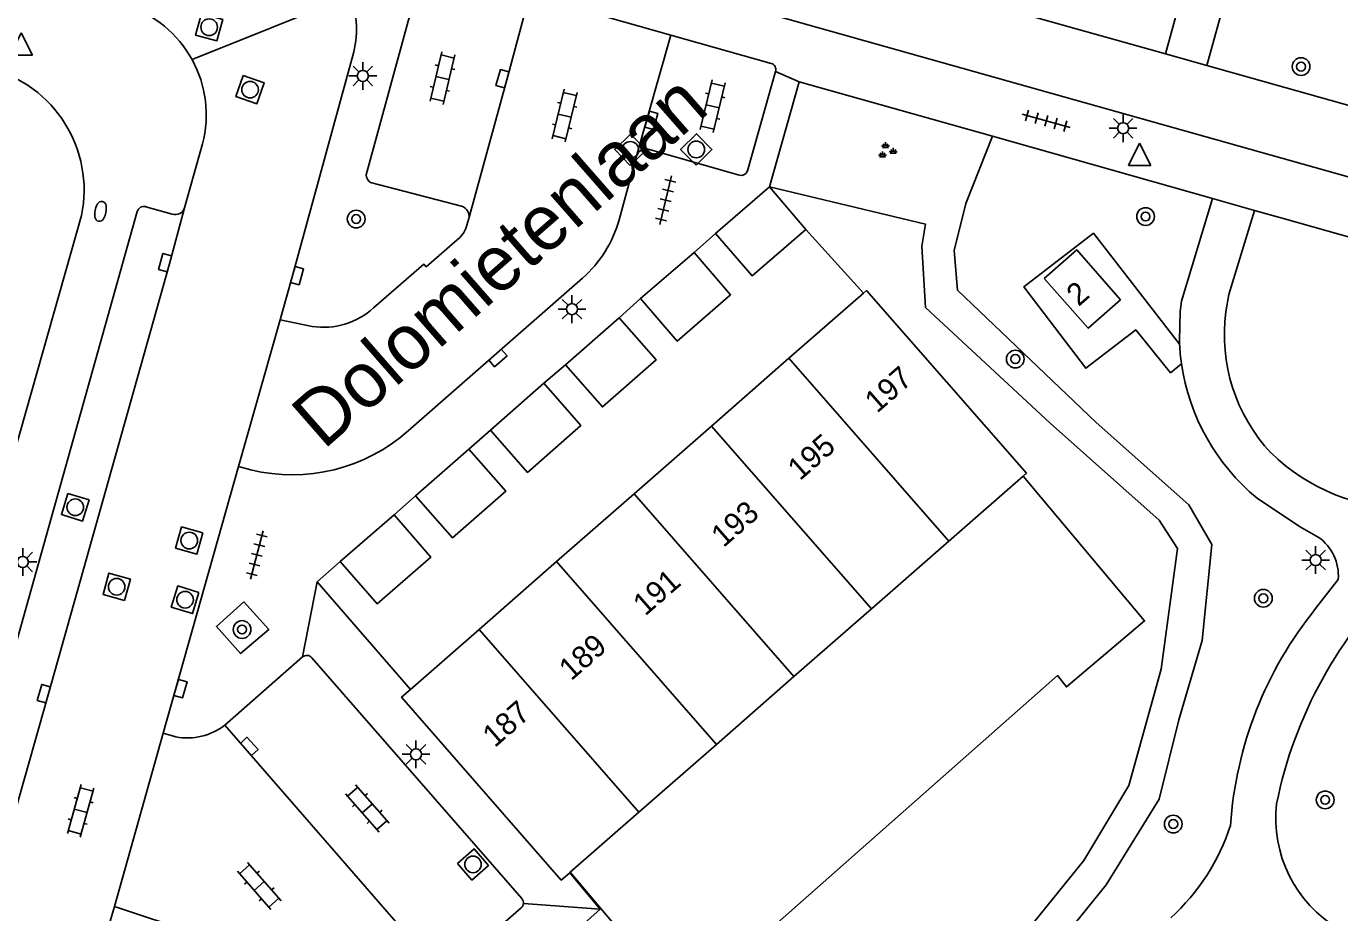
# Model space of a CAD drawing. Extents: x 132994 to 136000, y 393499 to 395512.
# Drawn here: x 134279.1 to 134338.4, y 394516.7 to 394556.7 of the extents above; entities that cross this region are included whole.
import ezdxf

# ---------------------------------------------------------------- set-up
doc = ezdxf.new("R2010")
doc.units = 0
for name, color, linetype in [('gg-afsc-erfafscheiding', 7, 'Continuous'), ('gg-afsc-muur', 7, 'Continuous'), ('gg-anno-huisnummerreeks BGT', 7, 'Continuous'), ('gg-anno-openbare ruimte label', 7, 'Continuous'), ('gg-bbg-bijgebouw', 7, 'Continuous'), ('gg-bbg-hoofdgebouw', 7, 'Continuous'), ('gg-bbg-tussenscheiding', 7, 'Continuous'), ('gg-knt-verharding', 7, 'Continuous'), ('gg-knt-verharding nz', 7, 'Continuous'), ('gt-grn-groengrens', 7, 'Continuous'), ('gt-grn-weggrens', 7, 'Continuous'), ('gt-symb-boom', 7, 'Continuous'), ('gt-symb-brandkraan', 7, 'Continuous'), ('gt-symb-groenvak', 7, 'Continuous'), ('gt-symb-klinker verharding', 7, 'Continuous'), ('gt-symb-kolk', 7, 'Continuous'), ('gt-symb-lichtmast', 7, 'Continuous'), ('gt-symb-rioolschacht', 7, 'Continuous'), ('gt-symb-tegel verharding', 7, 'Continuous'), ('gt-symb-waterafsluiter', 7, 'Continuous')]:
    doc.layers.add(name, color=color, linetype=linetype)

# ---------------------------------------------------------------- blocks, each defined once
blk = doc.blocks.new('gt0-KL1')
at = {"layer": 'gt-symb-klinker verharding'}
for p, q in [((-1.15, 0.3), (1.15, 0.3)), ((-1, -0.3), (-1, 0.3)), ((-0.5, 0.3), (-0.5, 0.45)), ((0, -0.3), (0, 0.3)), ((0.5, 0.3), (0.5, 0.45)), ((1, -0.3), (1, 0.3)), ((-1.15, -0.3), (1.15, -0.3)), ((-0.5, -0.45), (-0.5, -0.3)), ((0.5, -0.45), (0.5, -0.3))]:
    blk.add_line(p, q, dxfattribs=at)
blk = doc.blocks.new('gt0-GRVAK')
at = {"layer": 'gt-symb-groenvak'}
for p, q in [((-0.11, 0.189), (-0.228, 0.24)), ((-0.182, 0.153), (0.088, 0.153)), ((-0.091, 0.211), (-0.156, 0.322)), ((-0.047, 0.214), (-0.047, 0.393)), ((-0.004, 0.211), (0.061, 0.322)), ((0.015, 0.189), (0.133, 0.24)), ((0.262, -0.052), (0.197, 0.059)), ((0.305, -0.049), (0.305, 0.13)), ((0.349, -0.052), (0.414, 0.059)), ((-0.245, -0.228), (-0.363, -0.177)), ((-0.318, -0.264), (-0.047, -0.264)), ((-0.226, -0.206), (-0.291, -0.095)), ((-0.183, -0.203), (-0.183, -0.024)), ((-0.139, -0.206), (-0.074, -0.095)), ((-0.12, -0.228), (-0.002, -0.177)), ((0.243, -0.074), (0.125, -0.023)), ((0.17, -0.11), (0.441, -0.11)), ((0.368, -0.074), (0.486, -0.023))]:
    blk.add_line(p, q, dxfattribs=at)
blk = doc.blocks.new('gt0-TEG1')
at = {"layer": 'gt-symb-tegel verharding'}
for p, q in [((-1.125, 0), (1.125, 0)), ((-0.9, -0.25), (-0.9, 0.25)), ((-0.45, -0.25), (-0.45, 0.25)), ((0, -0.25), (0, 0.25)), ((0.45, -0.25), (0.45, 0.25)), ((0.9, -0.25), (0.9, 0.25))]:
    blk.add_line(p, q, dxfattribs=at)
blk = doc.blocks.new('gt0-KOLK')
at = {"layer": 'gt-symb-kolk'}
blk.add_lwpolyline([(0, 0), (0.375, 0), (0.375, 0.4), (-0.375, 0.4), (-0.375, 0), (0, 0)], dxfattribs=at)
blk = doc.blocks.new('gt0-RS')
at = {"layer": 'gt-symb-rioolschacht'}
blk.add_lwpolyline([(-0.5, -0.5), (0.5, -0.5), (0.5, 0.5), (-0.5, 0.5)], close=True, dxfattribs=at)
blk.add_circle((0, 0), 0.375, dxfattribs=at)
blk = doc.blocks.new('gt0-BOOM')
at = {"layer": 'gt-symb-boom'}
for radius in [0.4, 0.2]:
    blk.add_circle((0, 0), radius, dxfattribs=at)
blk = doc.blocks.new('gt0-LMAST')
at = {"layer": 'gt-symb-lichtmast'}
for p, q in [((-0.005, 0.246), (-0.005, 0.621)), ((-0.182, 0.173), (-0.447, 0.438)), ((0.172, 0.173), (0.437, 0.438)), ((-0.255, -0.004), (-0.63, -0.004)), ((-0.182, -0.181), (-0.447, -0.446)), ((-0.005, -0.254), (-0.005, -0.629)), ((0.437, -0.446), (0.172, -0.181)), ((0.245, -0.004), (0.62, -0.004))]:
    blk.add_line(p, q, dxfattribs=at)
blk.add_circle((-0.005, -0.004), 0.25, dxfattribs=at)
blk = doc.blocks.new('gt0-WAFSL')
at = {"layer": 'gt-symb-waterafsluiter'}
for p, q in [((-0.5, -0.333), (0, 0.667)), ((0, 0.667), (0.5, -0.333)), ((0.5, -0.333), (-0.5, -0.333))]:
    blk.add_line(p, q, dxfattribs=at)
blk = doc.blocks.new('gt0-BR')
at = {"layer": 'gt-symb-brandkraan'}
for centre, radius, start, end in [((-0.244, 0), 0.206, 107.56694, 252.43307), ((0.599, -2.664), 3, 106.89205, 107.56694), ((0, -0.691), 0.938, 73.10799, 106.89205), ((-0.599, -2.664), 3, 72.43309, 73.10799), ((0.244, 0), 0.206, 287.56695, 72.43309), ((0.599, 2.664), 3, 252.43307, 253.10797), ((0, 0.691), 0.938, 253.10797, 286.89206), ((-0.599, 2.664), 3, 286.89206, 287.56695)]:
    blk.add_arc(centre, radius, start, end, dxfattribs=at)

msp = doc.modelspace()

# ---------------------------------------------------------------- linework, layer by layer
at = {"layer": 'gg-afsc-erfafscheiding'}
msp.add_lwpolyline([(134324.083, 394536.42), (134329.561, 394529.889), (134326.039, 394526.912), (134325.634, 394527.417), (134308.752, 394512.499), (134303.66, 394518.55)], dxfattribs=at)
at = {"layer": 'gg-afsc-muur'}
for p, q in [((134316.889, 394544.68), (134314.29, 394547.55)), ((134296.454, 394526.797), (134292.24, 394531.65))]:
    msp.add_line(p, q, dxfattribs=at)
at = {"layer": 'gg-bbg-bijgebouw'}
for p, q in [((134310.21, 394547.37), (134312.64, 394549.47)), ((134312.64, 394549.47), (134314.29, 394547.55)), ((134306.83, 394544.43), (134309.24, 394546.51)), ((134303.44, 394541.44), (134305.86, 394543.56)), ((134300.06, 394538.49), (134302.47, 394540.61)), ((134296.68, 394535.53), (134299.08, 394537.64)), ((134293.28, 394532.56), (134295.71, 394534.67))]:
    msp.add_line(p, q, dxfattribs=at)
for points in [[(134314.29, 394547.55), (134311.86, 394545.46), (134310.21, 394547.37)], [(134309.24, 394546.51), (134310.89, 394544.6), (134308.48, 394542.51), (134306.83, 394544.43)], [(134305.86, 394543.56), (134307.53, 394541.66), (134305.11, 394539.54), (134303.44, 394541.44)], [(134302.47, 394540.61), (134304.14, 394538.71), (134301.73, 394536.59), (134300.06, 394538.49)], [(134299.08, 394537.64), (134300.75, 394535.74), (134298.35, 394533.63), (134296.68, 394535.53)], [(134295.71, 394534.67), (134297.37, 394532.77), (134294.95, 394530.65), (134293.28, 394532.56)]]:
    msp.add_lwpolyline(points, dxfattribs=at)
at = {"layer": 'gg-bbg-hoofdgebouw'}
for p, q in [((134313.524, 394541.735), (134316.889, 394544.68)), ((134310.029, 394538.676), (134313.524, 394541.735)), ((134306.535, 394535.618), (134310.029, 394538.676)), ((134324.083, 394536.42), (134320.736, 394533.491)), ((134303.04, 394532.56), (134306.535, 394535.618)), ((134320.736, 394533.491), (134317.239, 394530.432)), ((134299.545, 394529.501), (134303.04, 394532.56)), ((134317.239, 394530.432), (134313.743, 394527.373)), ((134296.454, 394526.797), (134299.545, 394529.501)), ((134313.743, 394527.373), (134310.247, 394524.313)), ((134310.247, 394524.313), (134306.75, 394521.254)), ((134306.75, 394521.254), (134303.66, 394518.55)), ((134303.66, 394518.55), (134303.633, 394518.526))]:
    msp.add_line(p, q, dxfattribs=at)
for points in [[(134328.48, 394544.37), (134326.5, 394546.63), (134325.04, 394545.34)], [(134325.04, 394545.34), (134327.02, 394543.09), (134328.48, 394544.37)], [(134316.889, 394544.68), (134317.019, 394544.793), (134324.232, 394536.55), (134324.083, 394536.42)], [(134296.454, 394526.797), (134296.05, 394526.443), (134303.254, 394518.195), (134303.633, 394518.526)]]:
    msp.add_lwpolyline(points, dxfattribs=at)
at = {"layer": 'gg-bbg-tussenscheiding'}
for p, q in [((134313.524, 394541.735), (134320.736, 394533.491)), ((134310.029, 394538.676), (134317.239, 394530.432)), ((134306.535, 394535.618), (134313.743, 394527.373)), ((134303.04, 394532.56), (134310.247, 394524.313)), ((134299.545, 394529.501), (134306.75, 394521.254))]:
    msp.add_line(p, q, dxfattribs=at)
at = {"layer": 'gg-knt-verharding'}
for p, q in [((134330.5, 394555.469), (134308.527, 394561.653)), ((134332.16, 394561.52), (134330.5, 394555.469)), ((134332.368, 394554.943), (134334.03, 394560.96)), ((134302.518, 394560.131), (134323.41, 394554.241)), ((134294.454, 394550.019), (134296.957, 394559.194)), ((134301.94, 394558.091), (134308.189, 394556.322)), ((134308.189, 394556.322), (134312.721, 394555.039)), ((134332.368, 394554.943), (134330.5, 394555.469)), ((134312.922, 394554.678), (134311.657, 394550.195)), ((134312.64, 394549.47), (134313.989, 394554.215)), ((134313.989, 394554.215), (134322.709, 394551.751)), ((134323.41, 394554.241), (134369.102, 394541.374)), ((134287.073, 394551.411), (134286.26, 394548.531)), ((134332.62, 394548.95), (134322.709, 394551.751)), ((134306.65, 394550.864), (134305.866, 394547.985)), ((134311.284, 394549.998), (134307.232, 394551.158)), ((134298.752, 394548.594), (134294.647, 394549.664)), ((134332.62, 394548.95), (134334.525, 394548.411)), ((134270.041, 394498.196), (134284.13, 394548.362)), ((134284.511, 394548.577), (134285.708, 394548.236)), ((134334.525, 394548.411), (134335.87, 394548.03)), ((134335.87, 394548.03), (134351.418, 394543.651)), ((134309.24, 394546.51), (134310.21, 394547.37)), ((134304.214, 394545.348), (134296.341, 394538.457)), ((134305.86, 394543.56), (134306.83, 394544.43)), ((134288.7, 394536.86), (134290.566, 394543.474)), ((134292.01, 394543.175), (134290.566, 394543.474)), ((134302.47, 394540.61), (134303.44, 394541.44)), ((134299.08, 394537.64), (134300.06, 394538.49)), ((134288.7, 394536.86), (134285.302, 394524.818)), ((134289.245, 394536.706), (134288.7, 394536.86)), ((134295.71, 394534.67), (134296.68, 394535.53)), ((134292.24, 394531.65), (134293.28, 394532.56)), ((134338.3, 394531.761), (134337.28, 394530.44)), ((134291.586, 394528.26), (134288.073, 394525.189)), ((134292.004, 394528.227), (134301.472, 394517.357)), ((134283.094, 394517.004), (134285.302, 394524.818)), ((134285.865, 394524.659), (134285.302, 394524.818)), ((134305.01, 394516.88), (134303.633, 394518.526)), ((134282.906, 394516.338), (134283.094, 394517.004)), ((134286.717, 394515.792), (134283.094, 394517.004)), ((134301.443, 394516.938), (134297.924, 394513.869)), ((134302.88, 394515), (134305.01, 394516.88))]:
    msp.add_line(p, q, dxfattribs=at)
for points in [[(134290.566, 394543.474), (134291.144, 394545.523), (134293.851, 394555.391)], [(134383.79, 394540.382), (134377.23, 394542.316), (134332.368, 394554.943)], [(134332.62, 394548.95), (134331.23, 394544.32), (134331.171, 394543.84)], [(134334.525, 394548.411), (134333.358, 394544.61), (134333.23, 394543.83)], [(134265.2, 394501.22), (134267.827, 394500.487), (134267.798, 394500.381), (134268.098, 394500.307), (134268.854, 394502.977), (134268.796, 394502.994), (134281.613, 394548.175)], [(134294.786, 394544.017), (134297.055, 394545.976), (134297.165, 394545.866), (134298.677, 394547.193), (134298.838, 394547.378), (134298.952, 394547.597), (134299.081, 394548.041)], [(134331.227, 394541.491), (134330.733, 394541.081), (134329.162, 394543.022), (134326.91, 394541.287), (134324.111, 394544.953), (134327.258, 394547.375), (134331.139, 394542.375)], [(134331.171, 394543.84), (134331.132, 394542.532), (134331.139, 394542.375)], [(134334.639, 394535.422), (134336.55, 394534.14), (134337.4, 394533.67)], [(134288.932, 394530.742), (134287.701, 394529.641), (134288.788, 394528.412), (134290.055, 394529.496), (134288.932, 394530.742)]]:
    msp.add_lwpolyline(points, dxfattribs=at)
for centre, radius, start, end in [((134289.415, 394556.609), 4.601, 344.64528, 18.86843), ((134282.064, 394552.718), 5.176, 28.85834, 72.33787), ((134276.046, 394549.319), 5.683, 348.38671, 75.64574), ((134282.065, 394552.718), 5.176, 345.37396, 28.85754), ((134312.644, 394554.76), 0.29, 343.60474, 74.61222), ((134307.088, 394550.72), 0.461, 71.79368, 161.80799), ((134294.917, 394550.041), 0.464, 182.70096, 234.36153), ((134311.365, 394550.297), 0.31, 254.89182, 340.78974), ((134284.424, 394548.286), 0.304, 73.38616, 165.48631), ((134285.837, 394548.659), 0.442, 253.08636, 343.15555), ((134298.636, 394548.151), 0.458, 346.11877, 75.38117), ((134300.501, 394549.51), 5.578, 311.73776, 344.13047), ((134292.533, 394546.449), 3.316, 260.93126, 312.81532), ((134340.952, 394542.791), 7.792, 172.33928, 223.14288), ((134340.946, 394542.905), 9.821, 183.09268, 188.27717), ((134340.824, 394542.893), 9.699, 188.31142, 230.37809), ((134291.124, 394544.343), 7.865, 256.17472, 311.54793), ((134341.458, 394543.837), 8.886, 225.83152, 270.27438), ((134336.152, 394531.915), 2.154, 355.90318, 54.57999), ((134354.715, 394517.792), 19.576, 133.45645, 168.68424), ((134350.771, 394519.499), 17.37, 140.95813, 176.16018), ((134291.78, 394528.047), 0.287, 38.66463, 132.30739), ((134286.396, 394527.311), 2.705, 258.67836, 308.31703), ((134341.262, 394520.971), 5.78, 173.42667, 239.50829), ((134324.228, 394523.649), 9.684, 312.34444, 342.03666), ((134301.249, 394517.161), 0.295, 310.99768, 356.32248), ((134301.249, 394517.163), 0.295, 355.95371, 41.07601)]:
    msp.add_arc(centre, radius, start, end, dxfattribs=at)
at = {"layer": 'gg-knt-verharding nz'}
for p, q in [((134306.65, 394550.864), (134308.189, 394556.322)), ((134297.924, 394513.869), (134288.073, 394525.189))]:
    msp.add_line(p, q, dxfattribs=at)
for points in [[(134299.081, 394548.041), (134300.792, 394554.294), (134301.815, 394558.126)], [(134286.26, 394548.531), (134285.576, 394545.996), (134280.104, 394526.549), (134273.527, 394503.309), (134271.755, 394496.967)]]:
    msp.add_lwpolyline(points, dxfattribs=at)
at = {"layer": 'gt-grn-groengrens'}
for points in [[(134322.709, 394551.751), (134321.504, 394548.723), (134320.973, 394546.599), (134321.122, 394544.81), (134327.384, 394538.846), (134331.558, 394535.119), (134332.602, 394533.33), (134332.155, 394529.007), (134331.111, 394525.429), (134330.217, 394521.85), (134327.831, 394517.974), (134325.297, 394514.843)], [(134300.344, 394479.916), (134302.834, 394477.868), (134304.419, 394477.589), (134307.869, 394477.837), (134318.591, 394485.42), (134319.865, 394488.559), (134320.517, 394493.532), (134320.331, 394496.204), (134318.715, 394502.731), (134318.964, 394506.398), (134321.201, 394511.65), (134324.278, 394515.938), (134326.826, 394519.077), (134328.846, 394522.465), (134330.307, 394527.717), (134331.053, 394533.155), (134330.214, 394534.43), (134325.303, 394538.812), (134319.678, 394544.033), (134319.523, 394546.799), (134319.678, 394547.793), (134312.64, 394549.47)]]:
    msp.add_lwpolyline(points, dxfattribs=at)
at = {"layer": 'gt-grn-weggrens'}
for p, q in [((134286.598, 394555.216), (134293.768, 394558.097)), ((134312.922, 394554.678), (134313.989, 394554.215)), ((134291.586, 394528.26), (134292.24, 394531.65)), ((134305.01, 394516.88), (134301.544, 394517.142))]:
    msp.add_line(p, q, dxfattribs=at)

# ---------------------------------------------------------------- block references
at = {"layer": 'gt-symb-boom'}
for p in [(134336.622, 394554.896), (134294.002, 394548.019), (134323.732, 394541.702), (134334.919, 394530.907), (134288.854, 394529.498), (134337.709, 394521.811), (134330.857, 394520.721)]:
    msp.add_blockref('gt0-BOOM', p, dxfattribs=at)
at = {"layer": 'gt-symb-boom', "rotation": -106.73216022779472}
msp.add_blockref('gt0-BOOM', (134329.607, 394548.132), dxfattribs=at)
at = {"layer": 'gt-symb-brandkraan', "rotation": -101.09310188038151}
msp.add_blockref('gt0-BR', (134282.47, 394548.364), dxfattribs=at)
at = {"layer": 'gt-symb-groenvak'}
msp.add_blockref('gt0-GRVAK', (134317.923, 394551.095), dxfattribs=at)
at = {"layer": 'gt-symb-klinker verharding'}
for p, rotation in [((134297.893, 394554.38), -103.41107184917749), ((134310.081, 394553.109), -103.411071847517), ((134303.404, 394552.685), -103.41107184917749), ((134281.573, 394521.316), -105.6621063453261), ((134294.502, 394521.422), -48.770950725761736), ((134289.627, 394517.925), -48.770950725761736)]:
    msp.add_blockref('gt0-KL1', p, dxfattribs=dict(at, rotation=rotation))
at = {"layer": 'gt-symb-kolk'}
for p, rotation in [((134300.792, 394554.294), 74.69533585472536), ((134307.123, 394552.53), -105.85671997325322), ((134285.576, 394545.996), 74.89704686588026), ((134291.144, 394545.523), -105.75694914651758), ((134300.265, 394541.902), -138.88315616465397), ((134280.104, 394526.549), 74.2862644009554), ((134285.885, 394526.882), -105.78244158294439), ((134289.032, 394524.087), -47.12320837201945)]:
    msp.add_blockref('gt0-KOLK', p, dxfattribs=dict(at, rotation=rotation))
at = {"layer": 'gt-symb-lichtmast'}
for p in [(134294.307, 394554.481), (134328.601, 394552.121), (134303.74, 394543.957), (134278.97, 394532.551), (134337.285, 394532.634), (134296.704, 394523.871)]:
    msp.add_blockref('gt0-LMAST', p, dxfattribs=at)
at = {"layer": 'gt-symb-rioolschacht'}
for p, rotation in [((134287.37, 394556.674), -105.16169483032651), ((134289.214, 394553.856), -109.07296008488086), ((134306.368, 394551.14), 43.967087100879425), ((134309.34, 394551.158), 44.58345600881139), ((134281.33, 394535.014), -107.18697781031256), ((134286.473, 394533.513), 164.50353452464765), ((134283.198, 394531.427), 74.33506140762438), ((134286.285, 394530.841), 163.03254366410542), ((134299.271, 394518.9), -48.79737384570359)]:
    msp.add_blockref('gt0-RS', p, dxfattribs=dict(at, rotation=rotation))
at = {"layer": 'gt-symb-tegel verharding'}
for p, rotation in [((134325.125, 394552.449), -15.787947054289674), ((134307.961, 394548.87), -103.41107184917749), ((134289.521, 394532.867), -104.35578499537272)]:
    msp.add_blockref('gt0-TEG1', p, dxfattribs=dict(at, rotation=rotation))
at = {"layer": 'gt-symb-waterafsluiter'}
for p in [(134278.895, 394555.752), (134329.338, 394550.769)]:
    msp.add_blockref('gt0-WAFSL', p, dxfattribs=at)

# ---------------------------------------------------------------- texts
at = {"layer": 'gg-anno-huisnummerreeks BGT'}
for s, rotation, p in [('2', 41.2, (134326.588, 394544.044)), ('197', 41.2, (134317.492, 394539.228)), ('195', 41.2, (134314.015, 394536.183)), ('193', 41.2, (134310.567, 394533.166)), ('191', 41.1, (134307.037, 394530.079)), ('189', 41.2, (134303.699, 394527.156)), ('187', 41.1, (134300.252, 394524.142))]:
    msp.add_text(s, height=1, rotation=rotation, dxfattribs=at).set_placement(p)
at = {"layer": 'gg-anno-openbare ruimte label'}
msp.add_text('Dolomietenlaan', height=2.5, rotation=41.2, dxfattribs=at).set_placement((134292.53, 394537.577))

doc.saveas('drawing.dxf')
